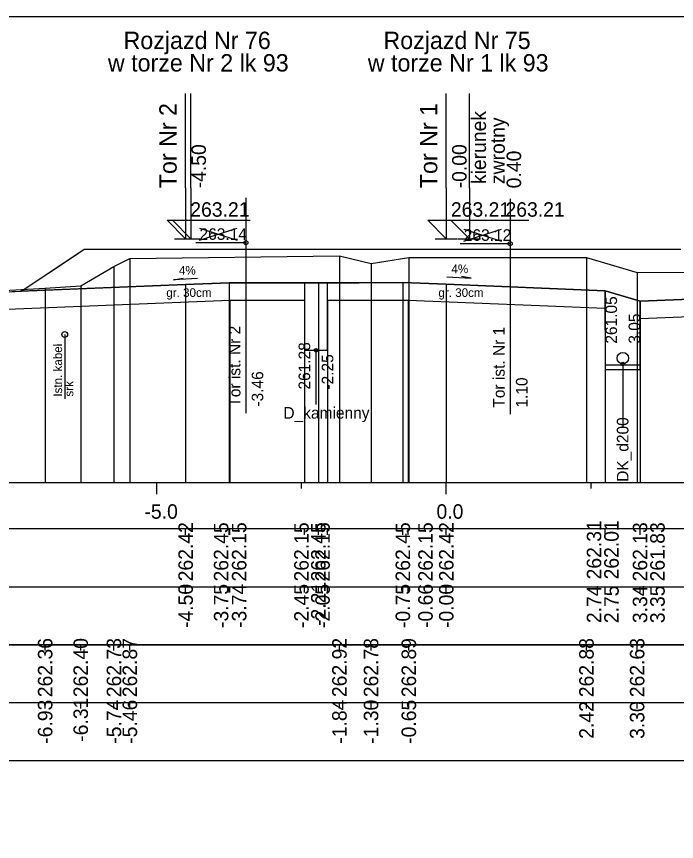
# Model space of a CAD drawing. Extents: x 6516023 to 6560129, y 5513077 to 5529206.
# Drawn here: x 6519502.79 to 6519514.19, y 5514532.41 to 5514546.66 of the extents above; entities that cross this region are included whole.
import ezdxf

# ---------------------------------------------------------------- set-up
doc = ezdxf.new("R2010")
doc.units = 0
for name, color, linetype in [('IR_default', 7, 'Continuous'), ('TOR_PRZEK_P-kable', 7, 'Continuous'), ('TOR_PRZEK_P-komponent', 7, 'Continuous'), ('TOR_PRZEK_P-odwodnienie', 7, 'Continuous'), ('TOR_PRZEK_P-opisy', 7, 'Continuous'), ('TOR_PRZEK_P-tabelka istniejace', 7, 'Continuous'), ('TOR_PRZEK_P-tabelka projektowane', 7, 'Continuous'), ('TOR_PRZEK_P-teren istniejacy', 7, 'Continuous'), ('TOR_PRZEK_P-tory istniejace', 7, 'Continuous'), ('TOR_PRZEK_P-tory projektowane', 7, 'Continuous'), ('TOR_PRZEK_P-uklad odniesienia', 7, 'Continuous'), ('TOR_PRZEK_P-warstwa ochronna I', 7, 'Continuous'), ('TOR_PRZEK_P-warstwa ochronna II', 7, 'Continuous'), ('TOR_RAMKI-ramka+tabelka 1', 7, 'Continuous')]:
    doc.layers.add(name, color=color, linetype=linetype)

msp = doc.modelspace()

# ---------------------------------------------------------------- linework, layer by layer
at = {"layer": 'IR_default'}
msp.add_lwpolyline([(6519502.672, 5514541.903), (6519502.873, 5514541.911), (6519503.775, 5514542.513), (6519503.963, 5514542.638), (6519506.859, 5514542.638), (6519507.463, 5514542.638), (6519508.29, 5514542.638), (6519508.463, 5514542.638), (6519509.067, 5514542.638), (6519511.963, 5514542.638), (6519513.866, 5514542.639), (6519514.263, 5514542.64)], dxfattribs=at)
at = {"layer": 'TOR_PRZEK_P-kable'}
msp.add_line((6519503.625, 5514541.164), (6519503.625, 5514540.054), dxfattribs=at)
msp.add_circle((6519503.625, 5514541.164), 0.05, dxfattribs=at)
at = {"layer": 'TOR_PRZEK_P-komponent'}
msp.add_line((6519506.463, 5514542.055), (6519508.71, 5514542.055), dxfattribs=at)
msp.add_lwpolyline([(6519516.013, 5514541.838), (6519513.558, 5514541.74), (6519512.957, 5514541.92), (6519510.213, 5514542.03), (6519509.463, 5514542.06), (6519508.004, 5514542.055), (6519506.463, 5514542.055), (6519505.713, 5514542.025), (6519502.873, 5514541.911), (6519502.873, 5514541.911), (6519503.963, 5514542.638), (6519507.463, 5514542.638), (6519508.463, 5514542.638), (6519511.963, 5514542.638), (6519514.263, 5514542.64)], dxfattribs=at)
at = {"layer": 'TOR_PRZEK_P-odwodnienie'}
for p, q in [((6519512.961, 5514540.554), (6519512.957, 5514541.92)), ((6519513.561, 5514540.556), (6519513.558, 5514541.74)), ((6519507.963, 5514540.89), (6519507.963, 5514539.953)), ((6519513.561, 5514540.635), (6519512.961, 5514540.635)), ((6519513.561, 5514540.555), (6519512.961, 5514540.555)), ((6519513.261, 5514540.655), (6519513.261, 5514539.553))]:
    msp.add_line(p, q, dxfattribs=at)
msp.add_lwpolyline([(6519507.763, 5514542.055), (6519507.763, 5514540.89), (6519508.163, 5514540.89), (6519508.163, 5514542.056)], dxfattribs=at)
for centre, radius in [((6519507.963, 5514540.89), 0.03), ((6519513.261, 5514540.755), 0.1), ((6519513.261, 5514540.655), 0.03)]:
    msp.add_circle(centre, radius, dxfattribs=at)
at = {"layer": 'TOR_PRZEK_P-opisy'}
for points in [[(6519505.92, 5514542.129), (6519505.502, 5514542.11), (6519505.67, 5514542.139)], [(6519510.223, 5514542.157), (6519510.641, 5514542.138), (6519510.473, 5514542.166)]]:
    msp.add_lwpolyline(points, dxfattribs=at)
at = {"layer": 'TOR_PRZEK_P-tabelka istniejace'}
for p, q in [((6519503.287, 5514535.706), (6519503.287, 5514535.806)), ((6519503.901, 5514535.706), (6519503.901, 5514535.806)), ((6519504.475, 5514535.706), (6519504.475, 5514535.806)), ((6519504.749, 5514535.706), (6519504.749, 5514535.806)), ((6519508.368, 5514535.706), (6519508.368, 5514535.806)), ((6519508.914, 5514535.706), (6519508.914, 5514535.806)), ((6519509.566, 5514535.706), (6519509.566, 5514535.806)), ((6519512.633, 5514535.706), (6519512.633, 5514535.806)), ((6519513.508, 5514535.706), (6519513.508, 5514535.806)), ((6519459.163, 5514534.806), (6519552.963, 5514534.806)), ((6519503.287, 5514534.706), (6519503.287, 5514534.806)), ((6519503.901, 5514534.706), (6519503.901, 5514534.806)), ((6519504.475, 5514534.706), (6519504.475, 5514534.806)), ((6519504.749, 5514534.706), (6519504.749, 5514534.806)), ((6519508.368, 5514534.706), (6519508.368, 5514534.806)), ((6519508.914, 5514534.706), (6519508.914, 5514534.806)), ((6519509.566, 5514534.706), (6519509.566, 5514534.806)), ((6519512.633, 5514534.706), (6519512.633, 5514534.806)), ((6519513.508, 5514534.706), (6519513.508, 5514534.806))]:
    msp.add_line(p, q, dxfattribs=at)
for points in [[(6519508.368, 5514542.523), (6519508.368, 5514538.806), (6519508.368, 5514538.676), (6519508.368, 5514538.606)], [(6519504.749, 5514542.477), (6519504.749, 5514538.806), (6519504.749, 5514538.676), (6519504.749, 5514538.606)], [(6519508.914, 5514542.388), (6519508.914, 5514538.806), (6519508.914, 5514538.676), (6519508.914, 5514538.606)], [(6519509.566, 5514542.496), (6519509.566, 5514538.806), (6519509.566, 5514538.676), (6519509.566, 5514538.606)], [(6519512.633, 5514542.491), (6519512.633, 5514538.806), (6519512.633, 5514538.676), (6519512.633, 5514538.606)], [(6519504.475, 5514542.336), (6519504.475, 5514538.806), (6519504.475, 5514538.676), (6519504.475, 5514538.606)], [(6519513.508, 5514542.234), (6519513.508, 5514538.806), (6519513.508, 5514538.676), (6519513.508, 5514538.606)], [(6519503.287, 5514541.963), (6519503.287, 5514538.806), (6519503.287, 5514538.676), (6519503.287, 5514538.606)], [(6519503.901, 5514542.005), (6519503.901, 5514538.806), (6519503.901, 5514538.676), (6519503.901, 5514538.606)]]:
    msp.add_lwpolyline(points, dxfattribs=at)
msp.add_lwpolyline([(6519459.163, 5514535.806), (6519459.163, 5514533.806), (6519552.963, 5514533.806), (6519552.963, 5514535.806)], close=True, dxfattribs=at)
at = {"layer": 'TOR_PRZEK_P-tabelka projektowane'}
for p, q in [((6519505.713, 5514537.706), (6519505.713, 5514537.806)), ((6519506.463, 5514537.706), (6519506.463, 5514537.806)), ((6519506.475, 5514537.706), (6519506.475, 5514537.806)), ((6519507.763, 5514537.706), (6519507.763, 5514537.806)), ((6519508.004, 5514537.706), (6519508.004, 5514537.806)), ((6519508.163, 5514537.706), (6519508.163, 5514537.806)), ((6519509.463, 5514537.706), (6519509.463, 5514537.806)), ((6519509.554, 5514537.706), (6519509.554, 5514537.806)), ((6519510.213, 5514537.706), (6519510.213, 5514537.806)), ((6519512.957, 5514537.706), (6519512.957, 5514537.806)), ((6519512.958, 5514537.706), (6519512.958, 5514537.806)), ((6519513.558, 5514537.706), (6519513.558, 5514537.806)), ((6519513.559, 5514537.706), (6519513.559, 5514537.806)), ((6519459.163, 5514536.806), (6519552.963, 5514536.806)), ((6519505.713, 5514536.706), (6519505.713, 5514536.806)), ((6519506.463, 5514536.706), (6519506.463, 5514536.806)), ((6519506.475, 5514536.706), (6519506.475, 5514536.806)), ((6519507.763, 5514536.706), (6519507.763, 5514536.806)), ((6519508.004, 5514536.706), (6519508.004, 5514536.806)), ((6519508.163, 5514536.706), (6519508.163, 5514536.806)), ((6519509.463, 5514536.706), (6519509.463, 5514536.806)), ((6519509.554, 5514536.706), (6519509.554, 5514536.806)), ((6519510.213, 5514536.706), (6519510.213, 5514536.806)), ((6519512.957, 5514536.706), (6519512.957, 5514536.806)), ((6519512.958, 5514536.706), (6519512.958, 5514536.806)), ((6519513.558, 5514536.706), (6519513.558, 5514536.806)), ((6519513.559, 5514536.706), (6519513.559, 5514536.806))]:
    msp.add_line(p, q, dxfattribs=at)
for points in [[(6519505.713, 5514542.025), (6519505.713, 5514538.806), (6519505.713, 5514538.676), (6519505.713, 5514538.606)], [(6519506.463, 5514542.055), (6519506.463, 5514538.806), (6519506.463, 5514538.676), (6519506.463, 5514538.606)], [(6519508.004, 5514542.055), (6519508.004, 5514538.806), (6519508.004, 5514538.676), (6519508.004, 5514538.606)], [(6519509.463, 5514542.06), (6519509.463, 5514538.806), (6519509.463, 5514538.676), (6519509.463, 5514538.606)], [(6519510.213, 5514542.03), (6519510.213, 5514538.806), (6519510.213, 5514538.676), (6519510.213, 5514538.606)], [(6519512.957, 5514541.92), (6519512.957, 5514538.806), (6519512.957, 5514538.676), (6519512.957, 5514538.606)], [(6519506.475, 5514541.756), (6519506.475, 5514538.806), (6519506.475, 5514538.676), (6519506.475, 5514538.606)], [(6519507.763, 5514541.755), (6519507.763, 5514538.806), (6519507.763, 5514538.676), (6519507.763, 5514538.606)], [(6519508.163, 5514541.755), (6519508.163, 5514538.806), (6519508.163, 5514538.676), (6519508.163, 5514538.606)], [(6519509.554, 5514541.756), (6519509.554, 5514538.806), (6519509.554, 5514538.676), (6519509.554, 5514538.606)], [(6519513.558, 5514541.74), (6519513.558, 5514538.806), (6519513.558, 5514538.676), (6519513.558, 5514538.606)], [(6519512.958, 5514541.62), (6519512.958, 5514538.806), (6519512.958, 5514538.676), (6519512.958, 5514538.606)], [(6519513.559, 5514541.44), (6519513.559, 5514538.806), (6519513.559, 5514538.676), (6519513.559, 5514538.606)]]:
    msp.add_lwpolyline(points, dxfattribs=at)
msp.add_lwpolyline([(6519459.163, 5514537.806), (6519459.163, 5514535.806), (6519552.963, 5514535.806), (6519552.963, 5514537.806)], close=True, dxfattribs=at)
at = {"layer": 'TOR_PRZEK_P-teren istniejacy'}
msp.add_lwpolyline([(6519492.223, 5514541.071), (6519494.649, 5514540.738), (6519495.13, 5514540.688), (6519497.469, 5514540.15), (6519498.429, 5514539.961), (6519499.087, 5514539.978), (6519499.722, 5514540.434), (6519501.656, 5514541.874), (6519503.287, 5514541.963), (6519503.901, 5514542.005), (6519504.475, 5514542.336), (6519504.749, 5514542.477), (6519508.368, 5514542.523), (6519508.914, 5514542.388), (6519509.566, 5514542.496), (6519512.633, 5514542.491), (6519513.508, 5514542.234), (6519517.684, 5514542.259)], dxfattribs=at)
at = {"layer": 'TOR_PRZEK_P-tory istniejace'}
for p, q in [((6519506.752, 5514543.523), (6519506.752, 5514539.803)), ((6519511.315, 5514543.506), (6519511.315, 5514539.786)), ((6519505.953, 5514542.795), (6519506.605, 5514542.998)), ((6519505.953, 5514542.998), (6519506.605, 5514542.795)), ((6519510.516, 5514542.778), (6519511.168, 5514542.981)), ((6519510.516, 5514542.981), (6519511.168, 5514542.778)), ((6519506.753, 5514542.748), (6519505.887, 5514542.748)), ((6519511.316, 5514542.731), (6519510.45, 5514542.731))]:
    msp.add_line(p, q, dxfattribs=at)
for centre in [(6519506.753, 5514542.748), (6519511.316, 5514542.731)]:
    msp.add_circle(centre, 0.035, dxfattribs=at)
at = {"layer": 'TOR_PRZEK_P-tory projektowane'}
for p, q in [((6519505.713, 5514543.696), (6519505.713, 5514545.328)), ((6519505.803, 5514543.696), (6519505.803, 5514545.328)), ((6519510.213, 5514543.696), (6519510.213, 5514545.328)), ((6519510.613, 5514543.696), (6519510.613, 5514545.328)), ((6519505.713, 5514543.696), (6519505.713, 5514542.818)), ((6519505.803, 5514543.696), (6519505.803, 5514542.818)), ((6519510.213, 5514543.696), (6519510.213, 5514542.818)), ((6519510.613, 5514543.696), (6519510.613, 5514542.818)), ((6519505.713, 5514542.818), (6519505.394, 5514543.137)), ((6519505.394, 5514543.137), (6519506.738, 5514543.137)), ((6519505.803, 5514542.818), (6519505.484, 5514543.137)), ((6519505.484, 5514543.137), (6519506.828, 5514543.137)), ((6519510.213, 5514542.818), (6519509.894, 5514543.137)), ((6519509.894, 5514543.137), (6519511.238, 5514543.137)), ((6519510.613, 5514542.818), (6519510.294, 5514543.137)), ((6519510.294, 5514543.137), (6519511.638, 5514543.137)), ((6519505.521, 5514542.818), (6519505.905, 5514542.818)), ((6519505.611, 5514542.818), (6519505.995, 5514542.818)), ((6519510.021, 5514542.818), (6519510.405, 5514542.818)), ((6519510.421, 5514542.818), (6519510.805, 5514542.818))]:
    msp.add_line(p, q, dxfattribs=at)
at = {"layer": 'TOR_PRZEK_P-uklad odniesienia'}
for p, q in [((6519462.963, 5514538.606), (6519552.963, 5514538.606)), ((6519505.213, 5514538.406), (6519505.213, 5514538.606)), ((6519507.713, 5514538.506), (6519507.713, 5514538.606)), ((6519510.213, 5514538.406), (6519510.213, 5514538.606)), ((6519512.713, 5514538.506), (6519512.713, 5514538.606))]:
    msp.add_line(p, q, dxfattribs=at)
at = {"layer": 'TOR_PRZEK_P-warstwa ochronna I'}
for points in [[(6519513.559, 5514541.44), (6519523.138, 5514541.823), (6519523.138, 5514541.873), (6519529.912, 5514541.602)], [(6519501.061, 5514541.539), (6519506.475, 5514541.756), (6519507.763, 5514541.755)], [(6519508.163, 5514541.755), (6519509.566, 5514541.755)], [(6519509.554, 5514541.756), (6519512.958, 5514541.62)]]:
    msp.add_lwpolyline(points, dxfattribs=at)
at = {"layer": 'TOR_PRZEK_P-warstwa ochronna II'}
msp.add_lwpolyline([(6519495.777, 5514540.547), (6519496.663, 5514540.538), (6519497.518, 5514539.968), (6519497.918, 5514539.968), (6519501.713, 5514541.865), (6519505.713, 5514542.025), (6519506.463, 5514542.055), (6519508.004, 5514542.055), (6519509.463, 5514542.06), (6519510.213, 5514542.03), (6519512.957, 5514541.92), (6519513.558, 5514541.74), (6519516.013, 5514541.838), (6519520.763, 5514542.028), (6519521.513, 5514542.058), (6519523.138, 5514542.123), (6519524.763, 5514542.058), (6519525.513, 5514542.028), (6519529.513, 5514541.868), (6519531.809, 5514540.338), (6519532.209, 5514540.338), (6519533.494, 5514541.195)], dxfattribs=at)
at = {"layer": 'TOR_RAMKI-ramka+tabelka 1'}
msp.add_lwpolyline([(6519359.513, 5514546.656), (6519607.013, 5514546.656), (6519607.013, 5514518.156), (6519359.513, 5514518.156)], close=True, dxfattribs=at)

# ---------------------------------------------------------------- texts
at = {"layer": 'TOR_PRZEK_P-kable'}
for s, height, p in [('Istn. kabel', 0.14999, (6519503.58, 5514540.09)), ('srk', 0.15, (6519503.774, 5514540.091))]:
    msp.add_text(s, height=height, rotation=90.0511, dxfattribs=at).set_placement(p)
at = {"layer": 'TOR_PRZEK_P-odwodnienie'}
for s, rotation, p in [('261.05', 90, (6519513.161, 5514541.005)), ('3.05', 90, (6519513.561, 5514541.005)), ('261.28', 90, (6519507.863, 5514540.212)), ('-2.25', 90, (6519508.263, 5514540.212)), ('D_kamienny', 360, (6519507.401, 5514539.71)), ('DK_d200', 90, (6519513.358, 5514538.619))]:
    msp.add_text(s, height=0.2, rotation=rotation, dxfattribs=at).set_placement(p)
at = {"layer": 'TOR_PRZEK_P-opisy'}
for rotation, p in [(0.1515, (6519505.597, 5514542.195)), (359.8485, (6519510.302, 5514542.223))]:
    msp.add_text('4%', height=0.15, rotation=rotation, dxfattribs=at).set_placement(p)
at = {"layer": 'TOR_PRZEK_P-tabelka istniejace'}
for s, p in [('262.36', (6519503.412, 5514534.898)), ('262.40', (6519504.026, 5514534.898)), ('262.73', (6519504.6, 5514534.898)), ('262.87', (6519504.874, 5514534.898)), ('262.92', (6519508.493, 5514534.9)), ('262.78', (6519509.039, 5514534.898)), ('262.89', (6519509.691, 5514534.898)), ('262.88', (6519512.758, 5514534.898)), ('262.63', (6519513.633, 5514534.898)), ('-6.93', (6519503.412, 5514534.094)), ('-6.31', (6519504.026, 5514534.129)), ('-5.74', (6519504.6, 5514534.095)), ('-5.46', (6519504.874, 5514534.094)), ('-1.84', (6519508.493, 5514534.095)), ('-1.30', (6519509.039, 5514534.094)), ('-0.65', (6519509.691, 5514534.093)), ('2.42', (6519512.758, 5514534.18)), ('3.30', (6519513.633, 5514534.178))]:
    msp.add_text(s, height=0.25, rotation=90, dxfattribs=at).set_placement(p)
at = {"layer": 'TOR_PRZEK_P-tabelka projektowane'}
for s, p in [('262.42', (6519505.838, 5514536.9)), ('262.45', (6519506.45, 5514536.897)), ('262.15', (6519506.762, 5514536.897)), ('262.15', (6519507.837, 5514536.897)), ('262.45', (6519508.129, 5514536.897)), ('262.15', (6519508.202, 5514536.897)), ('262.45', (6519509.588, 5514536.897)), ('262.15', (6519509.979, 5514536.897)), ('262.42', (6519510.338, 5514536.9)), ('262.31', (6519512.889, 5514536.933)), ('262.01', (6519513.19, 5514536.933)), ('262.13', (6519513.683, 5514536.898)), ('261.83', (6519513.984, 5514536.898)), ('-4.50', (6519505.838, 5514536.094)), ('-3.75', (6519506.45, 5514536.093)), ('-3.74', (6519506.762, 5514536.095)), ('-2.45', (6519507.837, 5514536.093)), ('-2.21', (6519508.129, 5514536.129)), ('-2.05', (6519508.202, 5514536.093)), ('-0.75', (6519509.588, 5514536.093)), ('-0.66', (6519509.979, 5514536.094)), ('-0.00', (6519510.338, 5514536.094)), ('2.74', (6519512.889, 5514536.178)), ('2.75', (6519513.19, 5514536.177)), ('3.34', (6519513.683, 5514536.178)), ('3.35', (6519513.984, 5514536.177))]:
    msp.add_text(s, height=0.25, rotation=90, dxfattribs=at).set_placement(p)
at = {"layer": 'TOR_PRZEK_P-tory istniejace'}
for s, p in [('263.14', (6519505.953, 5514542.798)), ('263.12', (6519510.516, 5514542.781))]:
    msp.add_text(s, height=0.2, dxfattribs=at).set_placement(p)
for s, rotation, p in [('Tor ist. Nr 2', 90.0511, (6519506.659, 5514539.917)), ('Tor ist. Nr 1', 90.0511, (6519511.222, 5514539.9)), ('-3.46', 90, (6519507.053, 5514539.918)), ('1.10', 90, (6519511.616, 5514539.901))]:
    msp.add_text(s, height=0.2, rotation=rotation, dxfattribs=at).set_placement(p)
at = {"layer": 'TOR_PRZEK_P-tory projektowane'}
for s, height, rotation, p in [('Rozjazd Nr 76', 0.3, 360, (6519504.641, 5514546.094)), ('Rozjazd Nr 75', 0.3, 360, (6519509.128, 5514546.094)), ('w torze Nr 2 lk 93', 0.3, 360, (6519504.371, 5514545.706)), ('w torze Nr 1 lk 93', 0.3, 360, (6519508.858, 5514545.706)), ('Tor Nr 2', 0.3, 90, (6519505.558, 5514543.69)), ('Tor Nr 1', 0.3, 90, (6519510.058, 5514543.69)), ('kierunek', 0.25, 90, (6519510.899, 5514543.761)), ('zwrotny', 0.25, 90, (6519511.223, 5514543.761)), ('-4.50', 0.25, 90, (6519506.063, 5514543.688)), ('-0.00', 0.25, 90, (6519510.563, 5514543.688)), ('0.40', 0.25, 90, (6519511.505, 5514543.688))]:
    msp.add_text(s, height=height, rotation=rotation, dxfattribs=at).set_placement(p)
for p in [(6519505.793, 5514543.198), (6519510.293, 5514543.198), (6519511.235, 5514543.198)]:
    msp.add_text('263.21', height=0.25, dxfattribs=at).set_placement(p)
at = {"layer": 'TOR_PRZEK_P-uklad odniesienia'}
for s, p in [('-5.0', (6519505.002, 5514537.981)), ('0.0', (6519510.044, 5514537.981))]:
    msp.add_text(s, height=0.25, dxfattribs=at).set_placement(p)
at = {"layer": 'TOR_PRZEK_P-warstwa ochronna I'}
for p in [(6519505.379, 5514541.812), (6519510.077, 5514541.812)]:
    msp.add_text('gr. 30cm', height=0.15, dxfattribs=at).set_placement(p)

doc.saveas('drawing.dxf')
